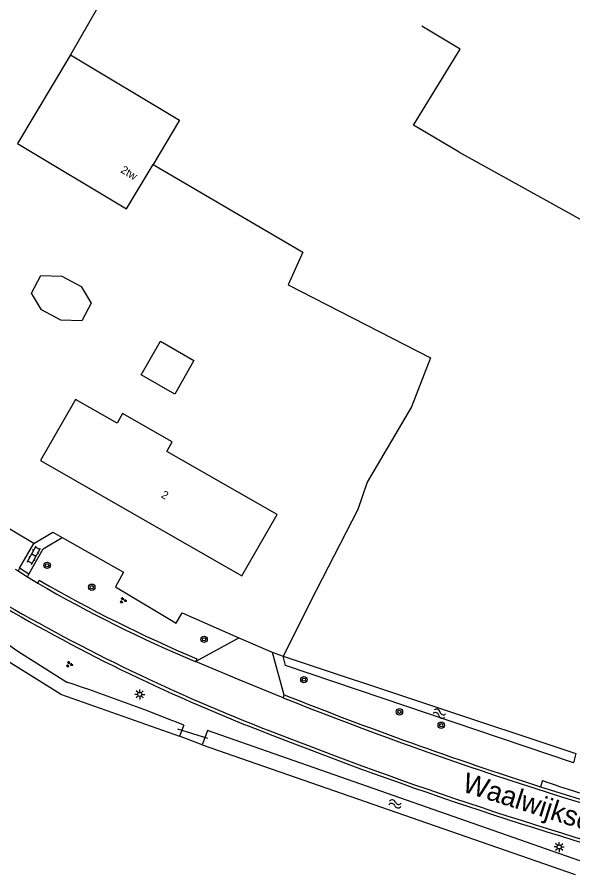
# Model space of a CAD drawing. Extents: x 136000 to 141000, y 400494 to 402006.
# Drawn here: x 137065.4 to 137134.8, y 400949.6 to 401056.8 of the extents above; entities that cross this region are included whole.
import ezdxf

# ---------------------------------------------------------------- set-up
doc = ezdxf.new("R2010")
doc.units = 0
for name, color, linetype in [('gg-afsc-draadraster', 7, 'Continuous'), ('gg-afsc-erfafscheiding', 7, 'Continuous'), ('gg-afsc-lijn draadraster', 7, 'Continuous'), ('gg-anno-huisnummerreeks BGT', 7, 'Continuous'), ('gg-anno-openbare ruimte label', 7, 'Continuous'), ('gg-bbg-bijgebouw', 7, 'Continuous'), ('gg-bbg-gedigitaliseerde bijgebouw', 7, 'Continuous'), ('gg-bbg-hoofdgebouw', 7, 'Continuous'), ('gg-bbg-luifel en loopbrug', 7, 'Continuous'), ('gg-knt-bronhoudergrens', 7, 'Continuous'), ('gg-knt-verharding', 7, 'Continuous'), ('gg-knt-verharding nz', 7, 'Continuous'), ('gg-kntw-bovenkant insteek waterloop', 7, 'Continuous'), ('gg-kwrk-duiker nz buis', 7, 'Continuous'), ('gt-grn-groengrens', 7, 'Continuous'), ('gt-grn-weggrens', 7, 'Continuous'), ('gt-symb-boom', 7, 'Continuous'), ('gt-symb-groenvak', 7, 'Continuous'), ('gt-symb-klinker verharding', 7, 'Continuous'), ('gt-symb-lichtmast', 7, 'Continuous'), ('gt-symb-watersymbool', 7, 'Continuous')]:
    doc.layers.add(name, color=color, linetype=linetype)

# ---------------------------------------------------------------- blocks, each defined once
blk = doc.blocks.new('gt0-LMAST')
at = {"layer": 'gt-symb-lichtmast'}
for p, q in [((-0.18, 0.17), (-0.45, 0.44)), ((-0.01, 0.25), (-0.01, 0.62)), ((0.17, 0.17), (0.44, 0.44)), ((-0.26, 0), (-0.63, 0)), ((-0.18, -0.18), (-0.45, -0.45)), ((-0.01, -0.25), (-0.01, -0.63)), ((0.44, -0.45), (0.17, -0.18)), ((0.24, 0), (0.62, 0))]:
    blk.add_line(p, q, dxfattribs=at)
blk.add_circle((-0.01, 0), 0.25, dxfattribs=at)
blk = doc.blocks.new('gt0-WA')
at = {"layer": 'gt-symb-watersymbool'}
for centre, start, end in [((-0.32, 0.02), 28.0725, 151.9275), ((0.43, 0.42), 208.0725, 331.9275), ((-0.32, -0.43), 28.0725, 151.9275), ((0.43, -0.03), 208.0725, 331.9275)]:
    blk.add_arc(centre, 0.425, start, end, dxfattribs=at)
blk = doc.blocks.new('gt0-BOOM')
at = {"layer": 'gt-symb-boom'}
for radius in [0.4, 0.2]:
    blk.add_circle((0, 0), radius, dxfattribs=at)
blk = doc.blocks.new('gt0-GRVAK')
at = {"layer": 'gt-symb-groenvak'}
for p, q in [((-0.11, 0.19), (-0.23, 0.24)), ((-0.18, 0.15), (0.09, 0.15)), ((-0.09, 0.21), (-0.16, 0.32)), ((-0.05, 0.21), (-0.05, 0.39)), ((0, 0.21), (0.06, 0.32)), ((0.02, 0.19), (0.13, 0.24)), ((0.26, -0.05), (0.2, 0.06)), ((0.3, -0.05), (0.3, 0.13)), ((0.35, -0.05), (0.41, 0.06)), ((-0.24, -0.23), (-0.36, -0.18)), ((-0.32, -0.26), (-0.05, -0.26)), ((-0.23, -0.21), (-0.29, -0.09)), ((-0.18, -0.2), (-0.18, -0.02)), ((-0.14, -0.21), (-0.07, -0.09)), ((-0.12, -0.23), (0, -0.18)), ((0.24, -0.07), (0.12, -0.02)), ((0.17, -0.11), (0.44, -0.11)), ((0.37, -0.07), (0.49, -0.02))]:
    blk.add_line(p, q, dxfattribs=at)
blk = doc.blocks.new('gt0-KL1')
at = {"layer": 'gt-symb-klinker verharding'}
for p, q in [((-1.15, 0.3), (1.15, 0.3)), ((-1, -0.3), (-1, 0.3)), ((-0.5, 0.3), (-0.5, 0.45)), ((0, -0.3), (0, 0.3)), ((0.5, 0.3), (0.5, 0.45)), ((1, -0.3), (1, 0.3)), ((-1.15, -0.3), (1.15, -0.3)), ((-0.5, -0.45), (-0.5, -0.3)), ((0.5, -0.45), (0.5, -0.3))]:
    blk.add_line(p, q, dxfattribs=at)

msp = doc.modelspace()

# ---------------------------------------------------------------- linework, layer by layer
at = {"layer": 'gg-afsc-draadraster'}
msp.add_lwpolyline([(137107.97, 400995.27), (137102.79, 400985.17), (137098.66, 400976.95)], dxfattribs=at)
at = {"layer": 'gg-afsc-erfafscheiding'}
msp.add_line((137088.55, 400965.88), (137085.71, 400966.96), dxfattribs=at)
at = {"layer": 'gg-afsc-lijn draadraster'}
for points in [[(137120.65, 401039.93), (137114.93, 401043.31), (137120.77, 401052.8), (137115.95, 401055.71)], [(137120.65, 401039.93), (137128.83, 401035.4), (137151.52, 401022.83), (137154.44, 401042.22), (137226.88, 401036.43)], [(137107.97, 400995.27), (137102.79, 400985.17), (137098.66, 400976.95)]]:
    msp.add_lwpolyline(points, dxfattribs=at)
at = {"layer": 'gg-bbg-bijgebouw'}
for points in [[(137072.08, 401052.1), (137065.47, 401041.05), (137079.1, 401032.88), (137082.41, 401038.42)], [(137072.08, 401052.1), (137085.71, 401043.93), (137082.41, 401038.42)]]:
    msp.add_lwpolyline(points, dxfattribs=at)
at = {"layer": 'gg-bbg-gedigitaliseerde bijgebouw'}
for points in [[(137068.47, 401020.24), (137067.2, 401022.33), (137068.38, 401024.52), (137071.02, 401024.46)], [(137071.02, 401024.46), (137073.42, 401023.16), (137074.68, 401021.06), (137073.51, 401018.88), (137070.88, 401018.94), (137068.47, 401020.24)]]:
    msp.add_lwpolyline(points, dxfattribs=at)
at = {"layer": 'gg-bbg-hoofdgebouw'}
msp.add_lwpolyline([(137078.6, 401007.29), (137077.91, 401006.09), (137072.73, 401009.05), (137068.34, 401001.39), (137093.5, 400986.98), (137097.88, 400994.64), (137084.11, 401002.52), (137084.79, 401003.73), (137078.6, 401007.29)], dxfattribs=at)
at = {"layer": 'gg-bbg-luifel en loopbrug'}
msp.add_lwpolyline([(137083.31, 401016.31), (137087.51, 401013.9), (137085.1, 401009.7), (137080.9, 401012.11), (137083.31, 401016.31)], dxfattribs=at)
at = {"layer": 'gg-knt-bronhoudergrens'}
for points in [[(137027.4, 401086.86), (137029.19, 401089.8), (137062.76, 401066.63), (137068.64, 401075.83), (137081.26, 401068.13), (137072.08, 401052.1)], [(137082.41, 401038.42), (137101.12, 401027.43), (137099.28, 401023.37), (137117.06, 401014.24), (137114.68, 401008.13), (137109.12, 400998.68), (137107.97, 400995.27)]]:
    msp.add_lwpolyline(points, dxfattribs=at)
at = {"layer": 'gg-knt-verharding'}
for p, q in [((137067.49, 400991.04), (137069.87, 400992.44)), ((137065.71, 400987.93), (137067.49, 400991.04)), ((137065.17, 400987.83), (137065.53, 400987.61)), ((137065.71, 400987.93), (137065.53, 400987.61)), ((137065.53, 400987.61), (137066.71, 400986.88)), ((137066.9, 400987.19), (137065.71, 400987.93)), ((137066.71, 400986.88), (137066.9, 400987.19)), ((137066.71, 400986.88), (137067.99, 400986.08)), ((137067.99, 400986.08), (137068.19, 400986.43)), ((137087.68, 400976.29), (137093.12, 400979.24)), ((137093.12, 400979.24), (137097.28, 400977.45)), ((137097.28, 400977.45), (137098.75, 400972.13)), ((137087.87, 400976.63), (137087.68, 400976.29)), ((137098.75, 400972.13), (137098.64, 400971.76)), ((137131.04, 400961.39), (137130.8, 400960.63))]:
    msp.add_line(p, q, dxfattribs=at)
for points in [[(137066.9, 400987.19), (137068.69, 400990.37), (137071.05, 400991.79)], [(137098.64, 400971.76), (137093.15, 400973.99), (137087.68, 400976.29)]]:
    msp.add_lwpolyline(points, dxfattribs=at)
for centre, radius, start, end in [((137154.02, 401134.27), 171.35, 239.8622, 247.2198), ((137155.42, 401136.84), 173.87, 239.8866, 247.1371), ((137182.53, 401188.54), 236.91, 239.7098, 248.8295), ((137176.49, 401175.6), 223.06, 239.3731, 249.0682), ((137281.16, 401429.87), 492.74, 248.2728, 252.2323), ((137274.72, 401411.89), 474.05, 248.1951, 254.9956), ((137278.54, 401427.55), 494.87, 248.4536, 254.9647), ((137277.73, 401424.87), 491.67, 248.4296, 254.9761), ((137185.32, 401119.22), 166.9, 251.0204, 254.1033)]:
    msp.add_arc(centre, radius, start, end, dxfattribs=at)
at = {"layer": 'gg-knt-verharding nz'}
msp.add_lwpolyline([(137130.8, 400960.63), (137135.08, 400959.28), (137139.37, 400957.97)], dxfattribs=at)
at = {"layer": 'gg-kntw-bovenkant insteek waterloop'}
for p, q in [((137098.66, 400976.95), (137135.21, 400964.78)), ((137070.83, 400972.2), (137085.71, 400966.96)), ((137086.22, 400968.33), (137085.71, 400966.96)), ((137088.55, 400965.88), (137135.12, 400949.67))]:
    msp.add_line(p, q, dxfattribs=at)
for points in [[(137041.29, 400992.2), (137040.98, 400993.04), (137041.27, 400993.47), (137042.48, 400993.5), (137043.59, 400992.77), (137045.15, 400991.52), (137050.19, 400988.08), (137054.15, 400985.28), (137058.1, 400982.63), (137058.48, 400982.31), (137059.15, 400981.93), (137061.73, 400980.17), (137062.18, 400979.82), (137062.79, 400979.44), (137065.5, 400977.56), (137071.62, 400973.71)], [(137070.83, 400972.2), (137061.6, 400977.94), (137057.11, 400981.23), (137054.85, 400982.79), (137053.44, 400983.81), (137052.62, 400984.35), (137047.8, 400987.83), (137045.09, 400989.68), (137044.23, 400990.22), (137042.74, 400991.27), (137041.29, 400992.2)], [(137135.21, 400964.78), (137134.91, 400963.6), (137098.93, 400975.79), (137098.66, 400976.95)], [(137135.7, 400951.36), (137089.21, 400967.66), (137088.55, 400965.88)]]:
    msp.add_lwpolyline(points, dxfattribs=at)
msp.add_arc((136992.38, 400736.14), 250.44, 67.9937, 71.5537, dxfattribs=at)
at = {"layer": 'gg-kwrk-duiker nz buis'}
msp.add_line((137089.22, 400966.68), (137085.51, 400967.81), dxfattribs=at)
at = {"layer": 'gt-grn-groengrens'}
for p, q in [((137067.49, 400991.04), (137056.5, 400997.62)), ((137097.28, 400977.45), (137098.66, 400976.95))]:
    msp.add_line(p, q, dxfattribs=at)
msp.add_lwpolyline([(137071.05, 400991.79), (137078.72, 400987.43), (137077.69, 400985.61), (137085.3, 400981.09), (137086.03, 400982.36), (137093.12, 400979.24)], dxfattribs=at)
at = {"layer": 'gt-grn-weggrens'}
msp.add_line((137069.87, 400992.44), (137071.05, 400991.79), dxfattribs=at)

# ---------------------------------------------------------------- block references
at = {"layer": 'gt-symb-boom'}
for p in [(137069.16, 400988.3), (137074.74, 400985.57), (137088.77, 400979.06), (137101.24, 400974.01), (137113.17, 400969.99), (137118.39, 400968.32)]:
    msp.add_blockref('gt0-BOOM', p, dxfattribs=at)
at = {"layer": 'gt-symb-groenvak'}
for p in [(137078.65, 400983.92), (137071.93, 400975.93)]:
    msp.add_blockref('gt0-GRVAK', p, dxfattribs=at)
at = {"layer": 'gt-symb-klinker verharding', "rotation": 61.128982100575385}
msp.add_blockref('gt0-KL1', (137067.51, 400989.57), dxfattribs=at)
at = {"layer": 'gt-symb-lichtmast'}
for p in [(137080.74, 400972.18), (137133.13, 400953.1)]:
    msp.add_blockref('gt0-LMAST', p, dxfattribs=at)
at = {"layer": 'gt-symb-watersymbool'}
for p, rotation in [((137118.11, 400969.79), -18.906060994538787), ((137112.57, 400958.5), -8.680850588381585)]:
    msp.add_blockref('gt0-WA', p, dxfattribs=dict(at, rotation=rotation))

# ---------------------------------------------------------------- texts
at = {"layer": 'gg-anno-huisnummerreeks BGT'}
for s, rotation, p in [('2tw', 329.1, (137078.26, 401037.47)), ('2', 330.2, (137083.31, 400996.85))]:
    msp.add_text(s, height=1, rotation=rotation, dxfattribs=at).set_placement(p)
at = {"layer": 'gg-anno-openbare ruimte label'}
msp.add_text('Waalwijkseweg', height=2.5, rotation=342.4, dxfattribs=at).set_placement((137120.87, 400960.08))

doc.saveas('drawing.dxf')
